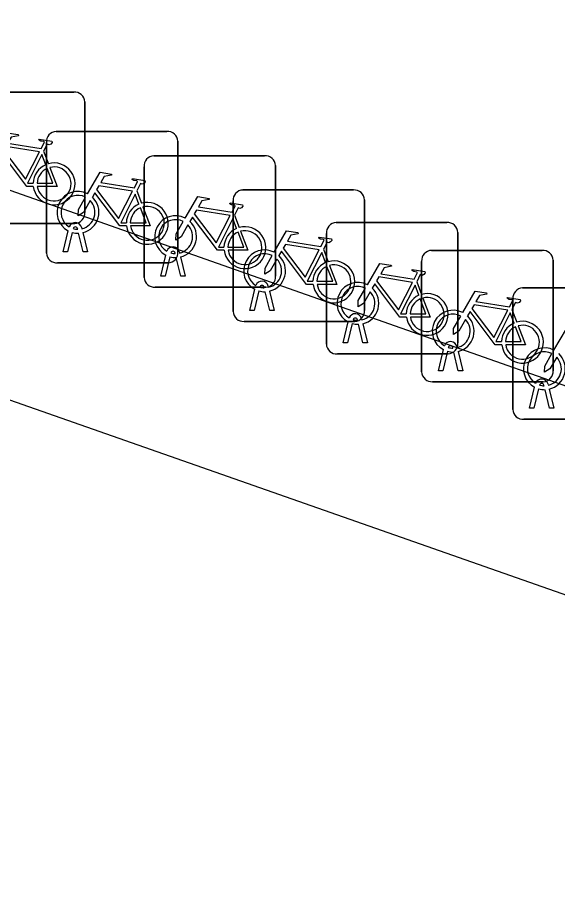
# Model space of a CAD drawing. Extents: x 164150 to 165261, y 382513 to 383432.
# Drawn here: x 164307.07 to 164311.18, y 383165.38 to 383171.95 of the extents above; entities that cross this region are included whole.
import ezdxf

# ---------------------------------------------------------------- set-up
doc = ezdxf.new("R2010")
doc.units = 0
doc.layers.add('IMGEO_Fietsenrek', color=7, linetype='Continuous')
doc.layers.add('IMGEO_Voetgangersgebied_open', color=7, linetype='Continuous')

msp = doc.modelspace()

# ---------------------------------------------------------------- linework, layer by layer
at = {"layer": 'IMGEO_Fietsenrek'}
for p, q in [((164306.6589, 383171.3825), (164307.4998, 383171.3825)), ((164307.4998, 383171.3825), (164306.6589, 383171.3825)), ((164307.5835, 383171.3081), (164307.5835, 383170.4672)), ((164307.5835, 383170.4672), (164307.5835, 383171.3081)), ((164307.3669, 383171.0825), (164308.2078, 383171.0825)), ((164308.2078, 383171.0825), (164307.3669, 383171.0825)), ((164307.2925, 383170.1579), (164307.2925, 383170.9988)), ((164307.2925, 383170.9988), (164307.2925, 383170.1579)), ((164308.2915, 383171.0081), (164308.2915, 383170.1672)), ((164308.2915, 383170.1672), (164308.2915, 383171.0081)), ((164307.2712, 383170.9322), (164307.3075, 383170.837)), ((164308.1089, 383170.8975), (164308.9498, 383170.8975)), ((164308.9498, 383170.8975), (164308.1089, 383170.8975)), ((164308.0345, 383169.9729), (164308.0345, 383170.8138)), ((164308.0345, 383170.8138), (164308.0345, 383169.9729)), ((164309.0335, 383170.8231), (164309.0335, 383169.9822)), ((164309.0335, 383169.9822), (164309.0335, 383170.8231)), ((164308.7849, 383170.6375), (164309.6258, 383170.6375)), ((164309.6258, 383170.6375), (164308.7849, 383170.6375)), ((164307.9792, 383170.6322), (164308.0155, 383170.537)), ((164308.7105, 383169.7129), (164308.7105, 383170.5538)), ((164308.7105, 383170.5538), (164308.7105, 383169.7129)), ((164309.7095, 383170.5631), (164309.7095, 383169.7222)), ((164309.7095, 383169.7222), (164309.7095, 383170.5631)), ((164308.7212, 383170.4472), (164308.7575, 383170.352)), ((164307.5091, 383170.3835), (164306.6682, 383170.3835)), ((164306.6682, 383170.3835), (164307.5091, 383170.3835)), ((164309.4939, 383170.3895), (164310.3348, 383170.3895)), ((164310.3348, 383170.3895), (164309.4939, 383170.3895)), ((164307.4195, 383170.1673), (164307.4578, 383170.3273)), ((164307.4882, 383170.3151), (164307.4529, 383170.1673)), ((164307.5299, 383170.3389), (164307.5289, 383170.3432)), ((164307.571, 383170.1673), (164307.5371, 383170.309)), ((164307.5606, 383170.3504), (164307.5624, 383170.3425)), ((164307.5694, 383170.3133), (164307.6044, 383170.1673)), ((164310.4185, 383170.3151), (164310.4185, 383169.4742)), ((164310.4185, 383169.4742), (164310.4185, 383170.3151)), ((164309.4195, 383169.4649), (164309.4195, 383170.3058)), ((164309.4195, 383170.3058), (164309.4195, 383169.4649)), ((164309.3972, 383170.1872), (164309.4335, 383170.092)), ((164310.2179, 383170.1785), (164311.0588, 383170.1785)), ((164311.0588, 383170.1785), (164310.2179, 383170.1785)), ((164307.4529, 383170.1673), (164307.4195, 383170.1673)), ((164307.6044, 383170.1673), (164307.571, 383170.1673)), ((164308.1615, 383169.9823), (164308.1998, 383170.1423)), ((164308.2302, 383170.1301), (164308.1949, 383169.9823)), ((164308.2719, 383170.1539), (164308.2709, 383170.1582)), ((164308.313, 383169.9823), (164308.2791, 383170.124)), ((164308.3026, 383170.1654), (164308.3044, 383170.1575)), ((164308.3114, 383170.1283), (164308.3464, 383169.9823)), ((164308.2171, 383170.0835), (164307.3762, 383170.0835)), ((164307.3762, 383170.0835), (164308.2171, 383170.0835)), ((164310.1435, 383169.2539), (164310.1435, 383170.0948)), ((164310.1435, 383170.0948), (164310.1435, 383169.2539)), ((164311.1425, 383170.1041), (164311.1425, 383169.2632)), ((164311.1425, 383169.2632), (164311.1425, 383170.1041)), ((164308.1949, 383169.9823), (164308.1615, 383169.9823)), ((164308.3464, 383169.9823), (164308.313, 383169.9823)), ((164310.1062, 383169.9392), (164310.1425, 383169.844)), ((164308.9591, 383169.8985), (164308.1182, 383169.8985)), ((164308.1182, 383169.8985), (164308.9591, 383169.8985)), ((164308.8375, 383169.7223), (164308.8758, 383169.8823)), ((164308.9062, 383169.8701), (164308.8709, 383169.7223)), ((164308.9479, 383169.8939), (164308.9469, 383169.8982)), ((164308.989, 383169.7223), (164308.9551, 383169.864)), ((164308.9786, 383169.9054), (164308.9804, 383169.8975)), ((164308.9874, 383169.8683), (164309.0224, 383169.7223)), ((164310.9109, 383169.8925), (164311.7518, 383169.8925)), ((164311.7518, 383169.8925), (164310.9109, 383169.8925)), ((164310.8365, 383168.9679), (164310.8365, 383169.8088)), ((164310.8365, 383169.8088), (164310.8365, 383168.9679)), ((164308.8709, 383169.7223), (164308.8375, 383169.7223)), ((164309.0224, 383169.7223), (164308.989, 383169.7223)), ((164310.8302, 383169.7282), (164310.8665, 383169.633)), ((164309.6876, 383169.6574), (164309.6894, 383169.6495)), ((164309.6351, 383169.6385), (164308.7942, 383169.6385)), ((164308.7942, 383169.6385), (164309.6351, 383169.6385)), ((164309.5465, 383169.4743), (164309.5848, 383169.6343)), ((164309.6152, 383169.6221), (164309.5799, 383169.4743)), ((164309.6569, 383169.6459), (164309.6559, 383169.6502)), ((164309.698, 383169.4743), (164309.6641, 383169.616)), ((164309.6964, 383169.6203), (164309.7314, 383169.4743)), ((164309.5799, 383169.4743), (164309.5465, 383169.4743)), ((164309.7314, 383169.4743), (164309.698, 383169.4743)), ((164310.3441, 383169.3905), (164309.5032, 383169.3905)), ((164309.5032, 383169.3905), (164310.3441, 383169.3905)), ((164310.2705, 383169.2633), (164310.3088, 383169.4233)), ((164310.3392, 383169.4111), (164310.3039, 383169.2633)), ((164310.3809, 383169.4349), (164310.3799, 383169.4392)), ((164310.422, 383169.2633), (164310.3881, 383169.405)), ((164310.4116, 383169.4464), (164310.4134, 383169.4385)), ((164310.4204, 383169.4093), (164310.4554, 383169.2633)), ((164310.3039, 383169.2633), (164310.2705, 383169.2633)), ((164310.4554, 383169.2633), (164310.422, 383169.2633)), ((164311.0681, 383169.1795), (164310.2272, 383169.1795)), ((164310.2272, 383169.1795), (164311.0681, 383169.1795)), ((164310.9635, 383168.9773), (164311.0018, 383169.1373)), ((164311.0739, 383169.1489), (164311.0729, 383169.1532)), ((164311.1046, 383169.1604), (164311.1064, 383169.1525)), ((164311.0322, 383169.1251), (164310.9969, 383168.9773)), ((164311.115, 383168.9773), (164311.0811, 383169.119)), ((164311.1134, 383169.1233), (164311.1484, 383168.9773)), ((164310.9969, 383168.9773), (164310.9635, 383168.9773)), ((164311.1484, 383168.9773), (164311.115, 383168.9773)), ((164311.7611, 383168.8935), (164310.9202, 383168.8935)), ((164310.9202, 383168.8935), (164311.7611, 383168.8935))]:
    msp.add_line(p, q, dxfattribs=at)
for points in [[(164306.8971, 383170.9092), (164306.9918, 383171.0727), (164307.078, 383171.0589), (164307.0797, 383171.0502), (164307.0236, 383171.0393), (164306.9974, 383170.994), (164307.2526, 383170.9532)], [(164307.2397, 383170.928), (164306.9829, 383170.969), (164306.9662, 383170.9402), (164307.1332, 383170.7199), (164307.2397, 383170.928)], [(164307.2526, 383170.9532), (164307.2776, 383171.002), (164307.2725, 383171.006), (164307.2493, 383171.0097), (164307.2366, 383171.0172), (164307.2356, 383171.0203), (164307.2378, 383171.0249), (164307.3326, 383171.0098), (164307.3349, 383170.9995), (164307.3255, 383170.9871), (164307.3131, 383170.9807), (164307.2986, 383170.9869), (164307.2712, 383170.9322)], [(164307.1928, 383170.6645), (164307.1431, 383170.6646), (164306.9524, 383170.9163), (164306.9334, 383170.8835)], [(164307.2877, 383170.83), (164307.2584, 383170.9068), (164307.149, 383170.6887), (164307.1917, 383170.6886)], [(164307.2217, 383170.6885), (164307.3416, 383170.6883), (164307.2984, 383170.8019)], [(164307.3182, 383170.8088), (164307.3732, 383170.6642), (164307.2231, 383170.6645)], [(164307.6051, 383170.6092), (164307.6998, 383170.7727), (164307.786, 383170.7589), (164307.7877, 383170.7502), (164307.7316, 383170.7393), (164307.7054, 383170.694), (164307.9606, 383170.6532)], [(164307.9606, 383170.6532), (164307.9856, 383170.702), (164307.9805, 383170.706), (164307.9573, 383170.7097), (164307.9446, 383170.7172), (164307.9436, 383170.7203), (164307.9458, 383170.7249), (164308.0406, 383170.7098), (164308.0429, 383170.6995), (164308.0335, 383170.6871), (164308.0211, 383170.6807), (164308.0066, 383170.6869), (164307.9792, 383170.6322)], [(164307.9477, 383170.628), (164307.6909, 383170.669), (164307.6742, 383170.6402), (164307.8412, 383170.4199), (164307.9477, 383170.628)], [(164307.6258, 383170.5567), (164307.5742, 383170.4675), (164307.5343, 383170.4415), (164307.5355, 383170.489), (164307.59, 383170.5832)], [(164307.9008, 383170.3645), (164307.8511, 383170.3646), (164307.6604, 383170.6163), (164307.6414, 383170.5835)], [(164307.9957, 383170.53), (164307.9664, 383170.6068), (164307.857, 383170.3887), (164307.8997, 383170.3886)], [(164308.3471, 383170.4242), (164308.4418, 383170.5877), (164308.528, 383170.5739), (164308.5297, 383170.5652), (164308.4736, 383170.5543), (164308.4474, 383170.509), (164308.7026, 383170.4682)], [(164308.0262, 383170.5088), (164308.0812, 383170.3642), (164307.9311, 383170.3645)], [(164308.7026, 383170.4682), (164308.7276, 383170.517), (164308.7225, 383170.521), (164308.6993, 383170.5247), (164308.6866, 383170.5322), (164308.6856, 383170.5353), (164308.6878, 383170.5399), (164308.7826, 383170.5248), (164308.7849, 383170.5145), (164308.7755, 383170.5021), (164308.7631, 383170.4957), (164308.7486, 383170.5019), (164308.7212, 383170.4472)], [(164307.9297, 383170.3885), (164308.0496, 383170.3883), (164308.0064, 383170.5019)], [(164308.6897, 383170.443), (164308.4329, 383170.484), (164308.4162, 383170.4552), (164308.5832, 383170.2349), (164308.6897, 383170.443)], [(164308.3678, 383170.3717), (164308.3162, 383170.2825), (164308.2763, 383170.2565), (164308.2775, 383170.304), (164308.332, 383170.3982)], [(164308.6428, 383170.1795), (164308.5931, 383170.1796), (164308.4024, 383170.4313), (164308.3834, 383170.3985)], [(164308.7377, 383170.345), (164308.7084, 383170.4218), (164308.599, 383170.2037), (164308.6417, 383170.2036)], [(164308.6717, 383170.2035), (164308.7916, 383170.2033), (164308.7484, 383170.3169)], [(164308.7682, 383170.3238), (164308.8232, 383170.1792), (164308.6731, 383170.1795)], [(164309.0231, 383170.1642), (164309.1178, 383170.3277), (164309.204, 383170.3139), (164309.2057, 383170.3052), (164309.1496, 383170.2943), (164309.1234, 383170.249), (164309.3786, 383170.2082)], [(164309.3786, 383170.2082), (164309.4036, 383170.257), (164309.3985, 383170.261), (164309.3753, 383170.2647), (164309.3626, 383170.2722), (164309.3616, 383170.2753), (164309.3638, 383170.2799), (164309.4586, 383170.2648), (164309.4609, 383170.2545), (164309.4515, 383170.2421), (164309.4391, 383170.2357), (164309.4246, 383170.2419), (164309.3972, 383170.1872)], [(164309.3657, 383170.183), (164309.1089, 383170.224), (164309.0922, 383170.1952), (164309.2592, 383169.9749), (164309.3657, 383170.183)], [(164309.0438, 383170.1117), (164308.9922, 383170.0225), (164308.9523, 383169.9965), (164308.9535, 383170.044), (164309.008, 383170.1382)], [(164309.3188, 383169.9195), (164309.2691, 383169.9196), (164309.0784, 383170.1713), (164309.0594, 383170.1385)], [(164309.4137, 383170.085), (164309.3844, 383170.1618), (164309.275, 383169.9437), (164309.3177, 383169.9436)], [(164309.3477, 383169.9435), (164309.4676, 383169.9433), (164309.4244, 383170.0569)], [(164309.4442, 383170.0638), (164309.4992, 383169.9192), (164309.3491, 383169.9195)], [(164309.7321, 383169.9162), (164309.8268, 383170.0797), (164309.913, 383170.0659), (164309.9147, 383170.0572), (164309.8586, 383170.0463), (164309.8324, 383170.001), (164310.0876, 383169.9602)], [(164310.0876, 383169.9602), (164310.1126, 383170.009), (164310.1075, 383170.013), (164310.0843, 383170.0167), (164310.0716, 383170.0242), (164310.0706, 383170.0273), (164310.0728, 383170.0319), (164310.1676, 383170.0168), (164310.1699, 383170.0065), (164310.1605, 383169.9941), (164310.1481, 383169.9877), (164310.1336, 383169.9939), (164310.1062, 383169.9392)], [(164310.0278, 383169.6715), (164309.9781, 383169.6716), (164309.7874, 383169.9233), (164309.7684, 383169.8905)], [(164310.0747, 383169.935), (164309.8179, 383169.976), (164309.8012, 383169.9472), (164309.9682, 383169.7269), (164310.0747, 383169.935)], [(164309.7528, 383169.8637), (164309.7012, 383169.7745), (164309.6613, 383169.7485), (164309.6625, 383169.796), (164309.717, 383169.8902)], [(164310.1227, 383169.837), (164310.0934, 383169.9138), (164309.984, 383169.6957), (164310.0267, 383169.6956)], [(164310.4561, 383169.7052), (164310.5508, 383169.8687), (164310.637, 383169.8549), (164310.6387, 383169.8462), (164310.5826, 383169.8353), (164310.5564, 383169.79), (164310.8116, 383169.7492)], [(164310.0567, 383169.6955), (164310.1766, 383169.6953), (164310.1334, 383169.8089)], [(164310.1532, 383169.8158), (164310.2082, 383169.6712), (164310.0581, 383169.6715)], [(164310.8116, 383169.7492), (164310.8366, 383169.798), (164310.8315, 383169.802), (164310.8083, 383169.8057), (164310.7956, 383169.8132), (164310.7946, 383169.8163), (164310.7968, 383169.8209), (164310.8916, 383169.8058), (164310.8939, 383169.7955), (164310.8845, 383169.7831), (164310.8721, 383169.7767), (164310.8576, 383169.7829), (164310.8302, 383169.7282)], [(164310.7987, 383169.724), (164310.5419, 383169.765), (164310.5252, 383169.7362), (164310.6922, 383169.5159), (164310.7987, 383169.724)], [(164310.4768, 383169.6527), (164310.4252, 383169.5635), (164310.3853, 383169.5375), (164310.3865, 383169.585), (164310.441, 383169.6792)], [(164310.7518, 383169.4605), (164310.7021, 383169.4606), (164310.5114, 383169.7123), (164310.4924, 383169.6795)], [(164310.8467, 383169.626), (164310.8174, 383169.7028), (164310.708, 383169.4847), (164310.7507, 383169.4846)], [(164310.7807, 383169.4845), (164310.9006, 383169.4843), (164310.8574, 383169.5979)], [(164310.8772, 383169.6048), (164310.9322, 383169.4602), (164310.7821, 383169.4605)], [(164311.1491, 383169.4192), (164311.2438, 383169.5827), (164311.33, 383169.5689), (164311.3317, 383169.5602), (164311.2756, 383169.5493), (164311.2494, 383169.504), (164311.5046, 383169.4632)], [(164311.1698, 383169.3667), (164311.1182, 383169.2775), (164311.0783, 383169.2515), (164311.0795, 383169.299), (164311.134, 383169.3932)]]:
    msp.add_lwpolyline(points, dxfattribs=at)
for centre, radius, start, end in [((164307.5056, 383171.3048), 0.0779, 2.4484, 94.28452), ((164307.5056, 383171.3048), 0.0779, 2.4484, 94.28452), ((164307.3702, 383171.0046), 0.0779, 92.4484, 184.28452), ((164307.3702, 383171.0046), 0.0779, 92.4484, 184.28452), ((164308.2136, 383171.0048), 0.0779, 2.4484, 94.28452), ((164308.2136, 383171.0048), 0.0779, 2.4484, 94.28452), ((164307.3507, 383170.6839), 0.159, 187.0065, 105.77075), ((164308.1122, 383170.8196), 0.0779, 92.4484, 184.28452), ((164308.1122, 383170.8196), 0.0779, 92.4484, 184.28452), ((164308.9556, 383170.8198), 0.0779, 2.4484, 94.28452), ((164308.9556, 383170.8198), 0.0779, 2.4484, 94.28452), ((164307.3507, 383170.6839), 0.159, 113.3408, 178.32165), ((164307.3507, 383170.6839), 0.129, 113.92302, 177.95563), ((164307.3507, 383170.6839), 0.129, 188.67146, 104.58832), ((164308.7882, 383170.5596), 0.0779, 92.4484, 184.28452), ((164308.7882, 383170.5596), 0.0779, 92.4484, 184.28452), ((164309.6316, 383170.5598), 0.0779, 2.4484, 94.28452), ((164309.6316, 383170.5598), 0.0779, 2.4484, 94.28452), ((164307.5321, 383170.4679), 0.159, 62.67661, 242.13685), ((164307.5321, 383170.4679), 0.129, 63.31916, 238.90302), ((164307.5321, 383170.4679), 0.159, 283.5766, 46.60424), ((164307.5321, 383170.4679), 0.129, 283.60429, 43.43025), ((164308.0587, 383170.3839), 0.159, 113.3408, 178.32165), ((164308.0587, 383170.3839), 0.159, 187.0065, 105.77075), ((164308.0587, 383170.3839), 0.129, 188.67146, 104.58832), ((164307.5058, 383170.4614), 0.0779, 272.4484, 4.28452), ((164307.5058, 383170.4614), 0.0779, 272.4484, 4.28452), ((164308.0587, 383170.3839), 0.129, 113.92302, 177.95563), ((164308.2741, 383170.2829), 0.159, 62.67661, 242.13685), ((164307.5119, 383170.3393), 0.0499, 12.8025, 158.69338), ((164308.2741, 383170.2829), 0.129, 63.31916, 238.90302), ((164308.2741, 383170.2829), 0.159, 283.5766, 46.60424), ((164309.4972, 383170.3116), 0.0779, 92.4484, 184.28452), ((164309.4972, 383170.3116), 0.0779, 92.4484, 184.28452), ((164310.3406, 383170.3118), 0.0779, 2.4484, 94.28452), ((164310.3406, 383170.3118), 0.0779, 2.4484, 94.28452), ((164307.5321, 383170.4679), 0.159, 253.99666, 271.78671), ((164307.5119, 383170.3393), 0.0174, 12.8025, 163.45023), ((164307.5321, 383170.4679), 0.129, 253.41502, 269.02044), ((164308.2741, 383170.2829), 0.129, 283.60429, 43.43025), ((164308.8007, 383170.1989), 0.159, 113.3408, 178.32165), ((164308.8007, 383170.1989), 0.159, 187.0065, 105.77075), ((164308.8007, 383170.1989), 0.129, 113.92302, 177.95563), ((164308.8007, 383170.1989), 0.129, 188.67146, 104.58832), ((164308.2539, 383170.1543), 0.0499, 12.8025, 158.69338), ((164308.9501, 383170.0229), 0.159, 62.67661, 242.13685), ((164310.2212, 383170.1006), 0.0779, 92.4484, 184.28452), ((164310.2212, 383170.1006), 0.0779, 92.4484, 184.28452), ((164311.0646, 383170.1008), 0.0779, 2.4484, 94.28452), ((164311.0646, 383170.1008), 0.0779, 2.4484, 94.28452), ((164307.3704, 383170.1612), 0.0779, 182.4484, 274.28452), ((164307.3704, 383170.1612), 0.0779, 182.4484, 274.28452), ((164308.2138, 383170.1614), 0.0779, 272.4484, 4.28452), ((164308.2138, 383170.1614), 0.0779, 272.4484, 4.28452), ((164308.2741, 383170.2829), 0.159, 253.99666, 271.78671), ((164308.2539, 383170.1543), 0.0174, 12.8025, 163.45023), ((164308.2741, 383170.2829), 0.129, 253.41502, 269.02044), ((164308.9501, 383170.0229), 0.129, 63.31916, 238.90302), ((164308.9501, 383170.0229), 0.159, 283.5766, 46.60424), ((164308.9501, 383170.0229), 0.129, 283.60429, 43.43025), ((164309.4767, 383169.9389), 0.159, 113.3408, 178.32165), ((164309.4767, 383169.9389), 0.159, 187.0065, 105.77075), ((164309.4767, 383169.9389), 0.129, 113.92302, 177.95563), ((164309.4767, 383169.9389), 0.129, 188.67146, 104.58832), ((164308.9558, 383169.9764), 0.0779, 272.4484, 4.28452), ((164308.9558, 383169.9764), 0.0779, 272.4484, 4.28452), ((164308.1124, 383169.9762), 0.0779, 182.4484, 274.28452), ((164308.1124, 383169.9762), 0.0779, 182.4484, 274.28452), ((164308.9299, 383169.8943), 0.0499, 12.8025, 158.69338), ((164309.6591, 383169.7749), 0.159, 62.67661, 242.13685), ((164308.9501, 383170.0229), 0.159, 253.99666, 271.78671), ((164308.9299, 383169.8943), 0.0174, 12.8025, 163.45023), ((164308.9501, 383170.0229), 0.129, 253.41502, 269.02044), ((164309.6591, 383169.7749), 0.129, 63.31916, 238.90302), ((164309.6591, 383169.7749), 0.129, 283.60429, 43.43025), ((164309.6591, 383169.7749), 0.159, 283.5766, 46.60424), ((164310.1857, 383169.6909), 0.159, 187.0065, 105.77075), ((164310.9142, 383169.8146), 0.0779, 92.4484, 184.28452), ((164310.9142, 383169.8146), 0.0779, 92.4484, 184.28452), ((164310.1857, 383169.6909), 0.159, 113.3408, 178.32165), ((164310.1857, 383169.6909), 0.129, 113.92302, 177.95563), ((164310.1857, 383169.6909), 0.129, 188.67146, 104.58832), ((164309.6318, 383169.7164), 0.0779, 272.4484, 4.28452), ((164309.6318, 383169.7164), 0.0779, 272.4484, 4.28452), ((164310.3831, 383169.5639), 0.159, 62.67661, 242.13685), ((164308.7884, 383169.7162), 0.0779, 182.4484, 274.28452), ((164308.7884, 383169.7162), 0.0779, 182.4484, 274.28452), ((164309.6389, 383169.6463), 0.0499, 12.8025, 158.69338), ((164309.6389, 383169.6463), 0.0174, 12.8025, 163.45023), ((164310.3831, 383169.5639), 0.129, 63.31916, 238.90302), ((164310.3831, 383169.5639), 0.129, 283.60429, 43.43025), ((164310.3831, 383169.5639), 0.159, 283.5766, 46.60424), ((164309.6591, 383169.7749), 0.159, 253.99666, 271.78671), ((164309.6591, 383169.7749), 0.129, 253.41502, 269.02044), ((164310.9097, 383169.4799), 0.159, 113.3408, 178.32165), ((164310.9097, 383169.4799), 0.159, 187.0065, 105.77075), ((164310.9097, 383169.4799), 0.129, 113.92302, 177.95563), ((164310.9097, 383169.4799), 0.129, 188.67146, 104.58832), ((164309.4974, 383169.4682), 0.0779, 182.4484, 274.28452), ((164309.4974, 383169.4682), 0.0779, 182.4484, 274.28452), ((164310.3629, 383169.4353), 0.0499, 12.8025, 158.69338), ((164310.3408, 383169.4684), 0.0779, 272.4484, 4.28452), ((164310.3408, 383169.4684), 0.0779, 272.4484, 4.28452), ((164310.3831, 383169.5639), 0.159, 253.99666, 271.78671), ((164310.3629, 383169.4353), 0.0174, 12.8025, 163.45023), ((164310.3831, 383169.5639), 0.129, 253.41502, 269.02044), ((164311.0761, 383169.2779), 0.159, 62.67661, 242.13685), ((164311.0761, 383169.2779), 0.129, 63.31916, 238.90302), ((164311.0761, 383169.2779), 0.159, 283.5766, 46.60424), ((164311.0761, 383169.2779), 0.129, 283.60429, 43.43025), ((164311.0648, 383169.2574), 0.0779, 272.4484, 4.28452), ((164311.0648, 383169.2574), 0.0779, 272.4484, 4.28452), ((164310.2214, 383169.2572), 0.0779, 182.4484, 274.28452), ((164310.2214, 383169.2572), 0.0779, 182.4484, 274.28452), ((164311.0559, 383169.1493), 0.0499, 12.8025, 158.69338), ((164311.0559, 383169.1493), 0.0174, 12.8025, 163.45023), ((164311.0761, 383169.2779), 0.129, 253.41502, 269.02044), ((164311.0761, 383169.2779), 0.159, 253.99666, 271.78671), ((164310.9144, 383168.9712), 0.0779, 182.4484, 274.28452), ((164310.9144, 383168.9712), 0.0779, 182.4484, 274.28452)]:
    msp.add_arc(centre, radius, start, end, dxfattribs=at)
at = {"layer": 'IMGEO_Voetgangersgebied_open'}
msp.add_lwpolyline([(164302.772, 383170.526), (164303.279, 383171.951), (164324.97, 383164.308), (164324.466, 383162.914), (164302.772, 383170.526)], dxfattribs=at)

doc.saveas('drawing.dxf')
